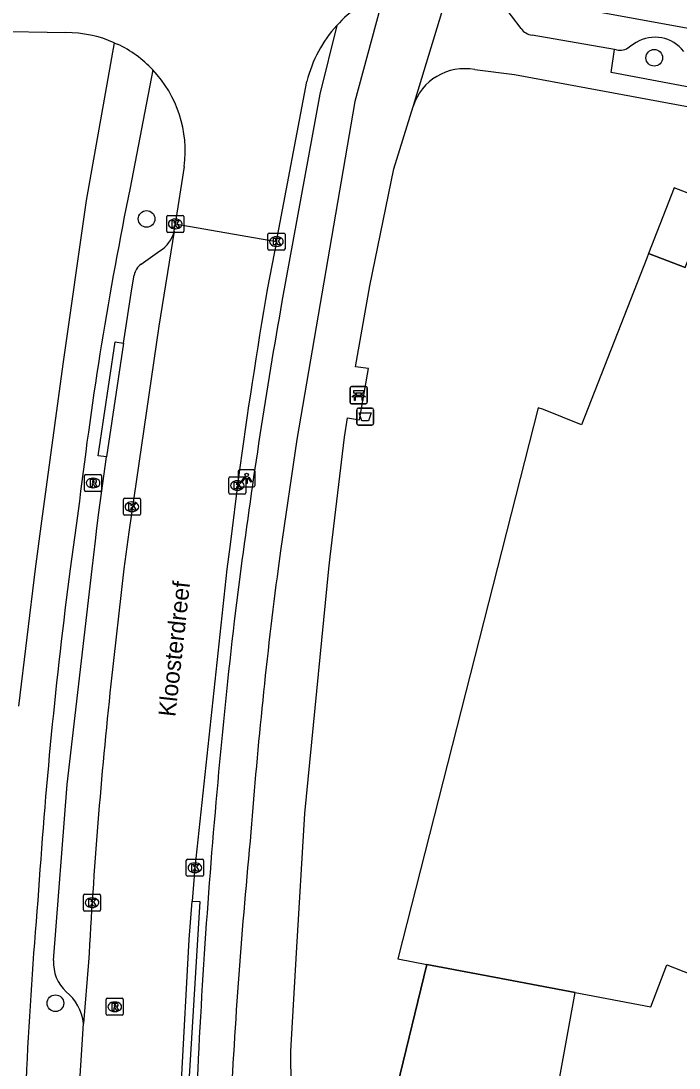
# Model space of a CAD drawing. Extents: x 160026 to 161302, y 384757 to 385701.
# Drawn here: x 160801.3 to 160839.9, y 385080 to 385141.4 of the extents above; entities that cross this region are included whole.
import ezdxf

# ---------------------------------------------------------------- set-up
doc = ezdxf.new("R2010")
doc.units = 0
for name, color, linetype in [('IMGEO_Afvalbak', 7, 'Continuous'), ('IMGEO_Bank', 7, 'Continuous'), ('IMGEO_Boom', 7, 'Continuous'), ('IMGEO_Fietspad_open', 7, 'Continuous'), ('IMGEO_Kolk', 7, 'Continuous'), ('IMGEO_Lichtpunt', 7, 'Continuous'), ('IMGEO_Openbare_ruimte_label', 7, 'Continuous'), ('IMGEO_Pand', 7, 'Continuous'), ('IMGEO_Pand_overbouw', 7, 'Continuous'), ('IMGEO_Parkeervlak_open', 7, 'Continuous'), ('IMGEO_Rijbaan_lokaal_gesloten', 7, 'Continuous'), ('IMGEO_Rijbaan_lokaal_open', 7, 'Continuous'), ('IMGEO_Rioolput', 7, 'Continuous'), ('IMGEO_Voetpad_open', 7, 'Continuous')]:
    doc.layers.add(name, color=color, linetype=linetype)

msp = doc.modelspace()

# ---------------------------------------------------------------- linework, layer by layer
at = {"layer": 'IMGEO_Afvalbak'}
for p, q in [((160821.015, 385117.773), (160821.015, 385118.573)), ((160821.015, 385118.573), (160821.015, 385117.773)), ((160821.115, 385118.673), (160821.905, 385118.673)), ((160821.905, 385118.673), (160821.115, 385118.673)), ((160822.005, 385118.573), (160822.005, 385117.773)), ((160822.005, 385117.773), (160822.005, 385118.573)), ((160821.905, 385117.673), (160821.115, 385117.673)), ((160821.115, 385117.673), (160821.905, 385117.673))]:
    msp.add_line(p, q, dxfattribs=at)
msp.add_lwpolyline([(160821.158, 385118.387), (160821.862, 385118.387), (160821.713, 385117.917), (160821.307, 385117.917), (160821.158, 385118.387)], dxfattribs=at)
for centre, start, end in [((160821.115, 385118.573), 90, 180), ((160821.115, 385118.573), 90, 180), ((160821.905, 385118.573), 0, 90), ((160821.905, 385118.573), 360, 90), ((160821.115, 385117.773), 180, 270), ((160821.115, 385117.773), 180, 270), ((160821.905, 385117.773), 270, 0), ((160821.905, 385117.773), 270, 0)]:
    msp.add_arc(centre, 0.1, start, end, dxfattribs=at)
at = {"layer": 'IMGEO_Bank'}
for p, q in [((160820.706, 385119.929), (160821.547, 385119.929)), ((160821.547, 385119.929), (160820.706, 385119.929)), ((160820.631, 385119.004), (160820.631, 385119.845)), ((160820.631, 385119.845), (160820.631, 385119.004)), ((160821.328, 385119.327), (160820.935, 385119.327)), ((160820.94, 385119.435), (160820.94, 385119.541)), ((160820.984, 385119.541), (160820.984, 385119.435)), ((160821.272, 385119.547), (160820.99, 385119.547)), ((160820.99, 385119.429), (160821.272, 385119.429)), ((160821.278, 385119.435), (160821.278, 385119.541)), ((160821.322, 385119.541), (160821.322, 385119.435)), ((160821.631, 385119.854), (160821.631, 385119.013)), ((160821.631, 385119.013), (160821.631, 385119.854)), ((160821.556, 385118.929), (160820.715, 385118.929)), ((160820.715, 385118.929), (160821.556, 385118.929))]:
    msp.add_line(p, q, dxfattribs=at)
for points in [[(160820.878, 385119.327), (160820.736, 385119.327), (160820.848, 385119.429), (160820.934, 385119.429)], [(160820.934, 385119.547), (160820.848, 385119.547), (160820.848, 385119.708), (160821.411, 385119.708), (160821.411, 385119.547), (160821.328, 385119.547)], [(160820.928, 385119.32), (160820.928, 385119.113), (160820.885, 385119.113), (160820.885, 385119.32)], [(160821.328, 385119.429), (160821.411, 385119.429), (160821.523, 385119.327), (160821.384, 385119.327)], [(160821.378, 385119.32), (160821.378, 385119.113), (160821.334, 385119.113), (160821.334, 385119.32)]]:
    msp.add_lwpolyline(points, dxfattribs=at)
for centre, radius, start, end in [((160820.709, 385119.851), 0.0779, 92.4484, 184.28452), ((160820.709, 385119.851), 0.0779, 92.4484, 184.28452), ((160821.553, 385119.851), 0.0779, 2.4484, 94.28452), ((160821.553, 385119.851), 0.0779, 2.4484, 94.28452), ((160820.878, 385119.32), 0.00671, 2.89567, 87.10433), ((160820.935, 385119.32), 0.00671, 92.89567, 177.10433), ((160820.933, 385119.54), 0.00671, 2.89567, 87.10433), ((160820.933, 385119.436), 0.00671, 272.89567, 357.10433), ((160820.99, 385119.54), 0.00671, 92.89567, 177.10433), ((160820.99, 385119.436), 0.00671, 182.89567, 267.10433), ((160821.272, 385119.54), 0.00671, 2.89567, 87.10433), ((160821.272, 385119.436), 0.00671, 272.89567, 357.10433), ((160821.329, 385119.54), 0.00671, 92.89567, 177.10433), ((160821.329, 385119.436), 0.00671, 182.89567, 267.10433), ((160821.327, 385119.32), 0.00671, 2.89567, 87.10433), ((160821.384, 385119.32), 0.00671, 92.89567, 177.10433), ((160820.709, 385119.007), 0.0779, 182.4484, 274.28452), ((160820.709, 385119.007), 0.0779, 182.4484, 274.28452), ((160821.553, 385119.007), 0.0779, 272.4484, 4.28452), ((160821.553, 385119.007), 0.0779, 272.4484, 4.28452)]:
    msp.add_arc(centre, radius, start, end, dxfattribs=at)
at = {"layer": 'IMGEO_Boom'}
for centre in [(160838.448, 385139.205), (160808.705, 385129.757), (160803.359, 385083.787)]:
    msp.add_circle(centre, 0.489, dxfattribs=at)
at = {"layer": 'IMGEO_Fietspad_open'}
for points in [[(160822.632, 385143.017), (160820.912, 385136.652), (160817.498, 385116.828), (160816.558, 385110.31), (160816.408, 385109.267)], [(160819.854, 385141.106), (160818.845, 385137.07), (160816.633, 385124.911)], [(160806.812, 385140.089), (160805.158, 385130.84), (160803.792, 385121.253), (160802.547, 385112.037), (160802.171, 385109.249), (160801.198, 385101.19)], [(160809.07, 385138.494), (160807.74, 385131.588)], [(160804.771, 385113.217), (160804.575, 385111.787), (160804.227, 385109.257)], [(160814.228, 385109.249), (160813.839, 385106.188)]]:
    msp.add_lwpolyline(points, dxfattribs=at)
for centre, radius, start, end in [((161027.665, 385086.62), 224.476, 168.44398, 173.19524), ((161166.075, 385063.236), 354.843, 169.99067, 172.54944), ((161099.837, 385070.616), 298.125, 172.55272, 176.31071), ((161094.777, 385072.862), 280.74, 172.54923, 175.72144), ((161213.426, 385060.359), 402.207, 173.45727, 176.16098), ((161151.617, 385060.703), 338.42, 174.38632, 177.21734), ((161060.115, 385067.634), 258.736, 175.08564, 179.46807), ((161188.606, 385061.926), 377.337, 176.14606, 179.13203)]:
    msp.add_arc(centre, radius, start, end, dxfattribs=at)
at = {"layer": 'IMGEO_Kolk'}
for p, q in [((160809.881, 385129.04), (160809.881, 385129.892)), ((160809.956, 385129.966), (160810.808, 385129.966)), ((160810.369, 385129.746), (160810.394, 385129.746)), ((160810.882, 385129.892), (160810.882, 385129.04)), ((160810.392, 385129.186), (160810.367, 385129.186)), ((160810.808, 385128.966), (160809.956, 385128.966)), ((160815.812, 385128.005), (160815.812, 385128.857)), ((160815.887, 385128.931), (160816.739, 385128.931)), ((160816.3, 385128.711), (160816.325, 385128.711)), ((160816.813, 385128.857), (160816.813, 385128.005)), ((160816.739, 385127.931), (160815.887, 385127.931)), ((160816.323, 385128.151), (160816.298, 385128.151)), ((160813.519, 385113.706), (160813.519, 385114.558)), ((160813.594, 385114.632), (160814.446, 385114.632)), ((160814.007, 385114.412), (160814.032, 385114.412)), ((160814.52, 385114.558), (160814.52, 385113.706)), ((160814.03, 385113.852), (160814.005, 385113.852)), ((160807.343, 385112.461), (160807.343, 385113.313)), ((160807.418, 385113.387), (160808.27, 385113.387)), ((160807.831, 385113.167), (160807.856, 385113.167)), ((160808.344, 385113.313), (160808.344, 385112.461)), ((160814.446, 385113.632), (160813.594, 385113.632)), ((160807.854, 385112.607), (160807.829, 385112.607)), ((160808.27, 385112.387), (160807.418, 385112.387)), ((160811.029, 385091.298), (160811.029, 385092.15)), ((160811.104, 385092.224), (160811.956, 385092.224)), ((160811.517, 385092.004), (160811.542, 385092.004)), ((160812.03, 385092.15), (160812.03, 385091.298)), ((160811.956, 385091.224), (160811.104, 385091.224)), ((160811.54, 385091.444), (160811.515, 385091.444)), ((160805.006, 385089.249), (160805.006, 385090.101)), ((160805.081, 385090.175), (160805.933, 385090.175)), ((160805.494, 385089.955), (160805.519, 385089.955)), ((160806.007, 385090.101), (160806.007, 385089.249)), ((160805.517, 385089.395), (160805.492, 385089.395)), ((160805.933, 385089.175), (160805.081, 385089.175))]:
    msp.add_line(p, q, dxfattribs=at)
for points in [[(160809.881, 385129.04), (160809.881, 385129.892)], [(160809.956, 385129.966), (160810.808, 385129.966)], [(160810.882, 385129.892), (160810.882, 385129.04)], [(160810.202, 385129.666), (160810.325, 385129.666), (160810.325, 385129.515), (160810.455, 385129.666), (160810.619, 385129.666), (160810.473, 385129.515), (160810.626, 385129.266), (160810.474, 385129.266), (160810.389, 385129.43), (160810.325, 385129.363), (160810.325, 385129.266), (160810.202, 385129.266), (160810.202, 385129.666)], [(160810.808, 385128.966), (160809.956, 385128.966)], [(160815.812, 385128.005), (160815.812, 385128.857)], [(160815.887, 385128.931), (160816.739, 385128.931)], [(160816.133, 385128.631), (160816.256, 385128.631), (160816.256, 385128.48), (160816.386, 385128.631), (160816.55, 385128.631), (160816.404, 385128.48), (160816.557, 385128.231), (160816.405, 385128.231), (160816.32, 385128.395), (160816.256, 385128.328), (160816.256, 385128.231), (160816.133, 385128.231), (160816.133, 385128.631)], [(160816.813, 385128.857), (160816.813, 385128.005)], [(160816.739, 385127.931), (160815.887, 385127.931)], [(160813.519, 385113.706), (160813.519, 385114.558)], [(160813.594, 385114.632), (160814.446, 385114.632)], [(160814.52, 385114.558), (160814.52, 385113.706)], [(160813.84, 385114.332), (160813.963, 385114.332), (160813.963, 385114.181), (160814.093, 385114.332), (160814.257, 385114.332), (160814.111, 385114.181), (160814.264, 385113.932), (160814.112, 385113.932), (160814.027, 385114.096), (160813.963, 385114.029), (160813.963, 385113.932), (160813.84, 385113.932), (160813.84, 385114.332)], [(160807.343, 385112.461), (160807.343, 385113.313)], [(160807.418, 385113.387), (160808.27, 385113.387)], [(160808.344, 385113.313), (160808.344, 385112.461)], [(160814.446, 385113.632), (160813.594, 385113.632)], [(160807.664, 385113.087), (160807.787, 385113.087), (160807.787, 385112.936), (160807.917, 385113.087), (160808.081, 385113.087), (160807.935, 385112.936), (160808.088, 385112.687), (160807.936, 385112.687), (160807.851, 385112.851), (160807.787, 385112.784), (160807.787, 385112.687), (160807.664, 385112.687), (160807.664, 385113.087)], [(160808.27, 385112.387), (160807.418, 385112.387)], [(160811.029, 385091.298), (160811.029, 385092.15)], [(160811.104, 385092.224), (160811.956, 385092.224)], [(160811.35, 385091.924), (160811.473, 385091.924), (160811.473, 385091.773), (160811.603, 385091.924), (160811.767, 385091.924), (160811.621, 385091.773), (160811.774, 385091.524), (160811.622, 385091.524), (160811.537, 385091.688), (160811.473, 385091.621), (160811.473, 385091.524), (160811.35, 385091.524), (160811.35, 385091.924)], [(160812.03, 385092.15), (160812.03, 385091.298)], [(160811.956, 385091.224), (160811.104, 385091.224)], [(160805.006, 385089.249), (160805.006, 385090.101)], [(160805.081, 385090.175), (160805.933, 385090.175)], [(160805.327, 385089.875), (160805.45, 385089.875), (160805.45, 385089.724), (160805.58, 385089.875), (160805.744, 385089.875), (160805.598, 385089.724), (160805.751, 385089.475), (160805.599, 385089.475), (160805.514, 385089.639), (160805.45, 385089.572), (160805.45, 385089.475), (160805.327, 385089.475), (160805.327, 385089.875)], [(160806.007, 385090.101), (160806.007, 385089.249)], [(160805.933, 385089.175), (160805.081, 385089.175)]]:
    msp.add_lwpolyline(points, dxfattribs=at)
for centre, start, end in [((160809.958, 385129.89), 91.55205, 178.44795), ((160809.958, 385129.89), 91.55205, 178.44795), ((160810.806, 385129.89), 1.55205, 88.44795), ((160810.806, 385129.89), 1.55205, 88.44795), ((160809.958, 385129.042), 181.55205, 268.44795), ((160809.958, 385129.042), 181.55205, 268.44795), ((160810.806, 385129.042), 271.55205, 358.44795), ((160810.806, 385129.042), 271.55205, 358.44795), ((160815.889, 385128.855), 91.55205, 178.44795), ((160815.889, 385128.855), 91.55205, 178.44795), ((160816.737, 385128.855), 1.55205, 88.44795), ((160816.737, 385128.855), 1.55205, 88.44795), ((160815.889, 385128.007), 181.55205, 268.44795), ((160815.889, 385128.007), 181.55205, 268.44795), ((160816.737, 385128.007), 271.55205, 358.44795), ((160816.737, 385128.007), 271.55205, 358.44795), ((160813.596, 385114.556), 91.55205, 178.44795), ((160813.596, 385114.556), 91.55205, 178.44795), ((160814.444, 385114.556), 1.55205, 88.44795), ((160814.444, 385114.556), 1.55205, 88.44795), ((160807.42, 385113.311), 91.55205, 178.44795), ((160807.42, 385113.311), 91.55205, 178.44795), ((160808.268, 385113.311), 1.55205, 88.44795), ((160808.268, 385113.311), 1.55205, 88.44795), ((160813.596, 385113.708), 181.55205, 268.44795), ((160813.596, 385113.708), 181.55205, 268.44795), ((160814.444, 385113.708), 271.55205, 358.44795), ((160814.444, 385113.708), 271.55205, 358.44795), ((160807.42, 385112.463), 181.55205, 268.44795), ((160807.42, 385112.463), 181.55205, 268.44795), ((160808.268, 385112.463), 271.55205, 358.44795), ((160808.268, 385112.463), 271.55205, 358.44795), ((160811.106, 385092.148), 91.55205, 178.44795), ((160811.106, 385092.148), 91.55205, 178.44795), ((160811.954, 385092.148), 1.55205, 88.44795), ((160811.954, 385092.148), 1.55205, 88.44795), ((160811.106, 385091.3), 181.55205, 268.44795), ((160811.106, 385091.3), 181.55205, 268.44795), ((160811.954, 385091.3), 271.55205, 358.44795), ((160811.954, 385091.3), 271.55205, 358.44795), ((160805.083, 385090.099), 91.55205, 178.44795), ((160805.083, 385090.099), 91.55205, 178.44795), ((160805.931, 385090.099), 1.55205, 88.44795), ((160805.931, 385090.099), 1.55205, 88.44795), ((160805.083, 385089.251), 181.55205, 268.44795), ((160805.083, 385089.251), 181.55205, 268.44795), ((160805.931, 385089.251), 271.55205, 358.44795), ((160805.931, 385089.251), 271.55205, 358.44795)]:
    msp.add_arc(centre, 0.0765, start, end, dxfattribs=at)
for centre, major_axis, ratio, start_param, end_param in [((160810.368, 385129.466), (-0.387, 0.002), 0.722429, 4.712389, 7.853982), ((160810.393, 385129.466), (-0.39, 0.002), 0.717154, 1.570796, 4.712389), ((160816.299, 385128.431), (-0.387, 0.002), 0.722429, 4.712389, 7.853982), ((160816.324, 385128.431), (-0.39, 0.002), 0.717154, 1.570796, 4.712389), ((160814.006, 385114.132), (-0.387, 0.002), 0.722429, 4.712389, 7.853982), ((160814.031, 385114.132), (-0.39, 0.002), 0.717154, 1.570796, 4.712389), ((160807.83, 385112.887), (-0.387, 0.002), 0.722429, 4.712389, 7.853982), ((160807.855, 385112.887), (-0.39, 0.002), 0.717154, 1.570796, 4.712389), ((160811.516, 385091.724), (-0.387, 0.002), 0.722429, 4.712389, 7.853982), ((160811.541, 385091.724), (-0.39, 0.002), 0.717154, 1.570796, 4.712389), ((160805.493, 385089.675), (-0.387, 0.002), 0.722429, 4.712389, 7.853982), ((160805.518, 385089.675), (-0.39, 0.002), 0.717154, 1.570796, 4.712389)]:
    msp.add_ellipse(centre, major_axis=major_axis, ratio=ratio, start_param=start_param, end_param=end_param, dxfattribs=at)
at = {"layer": 'IMGEO_Lichtpunt'}
for p, q in [((160814.968, 385115.046), (160814.16, 385115.046)), ((160814.968, 385115.046), (160814.16, 385115.046)), ((160814.066, 385114.951), (160814.066, 385114.144)), ((160814.066, 385114.951), (160814.066, 385114.144)), ((160815.062, 385114.144), (160815.062, 385114.951)), ((160815.062, 385114.144), (160815.062, 385114.951)), ((160814.16, 385114.05), (160814.968, 385114.05)), ((160814.16, 385114.05), (160814.968, 385114.05))]:
    msp.add_line(p, q, dxfattribs=at)
for points in [[(160814.44, 385114.615), (160814.479, 385114.587), (160814.291, 385114.325), (160814.253, 385114.352), (160814.44, 385114.615)], [(160814.542, 385114.567), (160814.589, 385114.567), (160814.589, 385114.245), (160814.542, 385114.245), (160814.542, 385114.567)], [(160814.652, 385114.587), (160814.69, 385114.614), (160814.877, 385114.352), (160814.838, 385114.324), (160814.652, 385114.587)]]:
    msp.add_lwpolyline(points, dxfattribs=at)
msp.add_circle((160814.565, 385114.749), 0.0994, dxfattribs=at)
for centre, start, end in [((160814.16, 385114.951), 90, 180), ((160814.16, 385114.951), 90, 180), ((160814.968, 385114.951), 0, 90), ((160814.968, 385114.951), 0, 90), ((160814.16, 385114.144), 180, 270), ((160814.16, 385114.144), 180, 270), ((160814.968, 385114.144), 270, 0), ((160814.968, 385114.144), 270, 360)]:
    msp.add_arc(centre, 0.0946, start, end, dxfattribs=at)
at = {"layer": 'IMGEO_Pand'}
for points in [[(160840.266, 385126.91), (160838.119, 385127.737), (160838.006, 385127.449), (160834.191, 385117.684), (160831.957, 385118.596), (160831.653, 385118.678), (160823.429, 385086.384), (160825.129, 385086.062)], [(160825.129, 385086.062), (160828.342, 385085.452), (160833.816, 385084.412)], [(160833.816, 385084.412), (160838.252, 385083.57), (160839.18, 385086.042), (160843.624, 385084.303)]]:
    msp.add_lwpolyline(points, dxfattribs=at)
at = {"layer": 'IMGEO_Pand_overbouw'}
for points in [[(160838.119, 385127.737), (160840.266, 385126.91), (160841.808, 385130.734), (160839.623, 385131.586)], [(160832.484, 385077.106), (160833.816, 385084.412), (160828.342, 385085.452), (160825.129, 385086.062), (160823.383, 385078.895), (160823.242, 385078.665), (160823.403, 385078.619), (160823.422, 385078.353), (160824.746, 385078.439), (160824.699, 385078.807), (160825.927, 385078.844), (160825.913, 385079.057), (160830.902, 385079.392), (160831.36, 385079.423), (160831.376, 385079.165), (160830.309, 385079.092), (160830.452, 385076.97)]]:
    msp.add_lwpolyline(points, close=True, dxfattribs=at)
at = {"layer": 'IMGEO_Parkeervlak_open'}
for points in [[(160836.229, 385139.67), (160836.116, 385139.689)], [(160837.381, 385140.098), (160836.988, 385139.85)], [(160808.385, 385127.1), (160809.472, 385127.89)], [(160807.356, 385122.484), (160807.837, 385125.663), (160807.974, 385126.459)], [(160803.257, 385086.284), (160804.043, 385096.613), (160805.51, 385109.241), (160805.707, 385110.893), (160805.797, 385111.636), (160805.907, 385112.544), (160806.362, 385115.806)]]:
    msp.add_lwpolyline(points, dxfattribs=at)
for centre, radius, start, end in [((160838.489, 385138.286), 2.124, 37.20297, 121.43914), ((160836.442, 385140.463), 0.821, 254.96647, 311.71645), ((160808.52, 385129.479), 1.853, 300.93362, 346.60155), ((160808.905, 385126.314), 0.943, 123.51204, 171.15314), ((160805.501, 385086.124), 2.249, 175.91918, 227.6728), ((160802.211, 385082.277), 2.815, 6.69214, 50.89152)]:
    msp.add_arc(centre, radius, start, end, dxfattribs=at)
at = {"layer": 'IMGEO_Rijbaan_lokaal_gesloten'}
for points in [[(160799.425, 385140.811), (160799.602, 385140.764), (160803.977, 385140.68)], [(160806.812, 385140.089), (160806.987, 385140.009)], [(160816.313, 385128.431), (160818.099, 385137.822)], [(160810.912, 385132.831), (160810.382, 385129.466)], [(160810.322, 385129.05), (160810.382, 385129.466)], [(160810.382, 385129.466), (160816.313, 385128.431)], [(160810.322, 385129.05), (160809.428, 385123.468), (160807.671, 385111.405), (160807.364, 385109.255), (160806.609, 385102.491)], [(160816.313, 385128.431), (160815.783, 385125.717)], [(160814.083, 385114.629), (160813.592, 385110.675), (160813.411, 385109.224), (160811.529, 385091.725), (160811.372, 385089.77)], [(160810.741, 385079.241), (160811.204, 385087.519), (160811.372, 385089.77)], [(160805.301, 385086.199), (160805.006, 385082.605)], [(160804.774, 385078.902), (160805.006, 385082.605)]]:
    msp.add_lwpolyline(points, dxfattribs=at)
for centre, radius, start, end in [((160825.376, 385136.054), 7.484, 111.5057, 137.54285), ((160825.368, 385136.048), 7.482, 137.47178, 166.2873), ((160804.001, 385133.698), 6.982, 66.25529, 90.19361), ((160803.996, 385133.707), 6.976, 43.33187, 64.61011), ((160804.005, 385133.715), 6.964, 352.70345, 43.33278), ((161171.8, 385065.459), 361.08, 170.39332, 172.17338), ((161115.888, 385069.462), 311.037, 173.9043, 176.91543)]:
    msp.add_arc(centre, radius, start, end, dxfattribs=at)
at = {"layer": 'IMGEO_Rijbaan_lokaal_open'}
for points in [[(160841.518, 385140.719), (160828.942, 385143.034)], [(160825.927, 385078.844), (160824.699, 385078.807), (160824.677, 385078.979), (160823.383, 385078.895), (160825.129, 385086.062)], [(160832.484, 385077.106), (160833.816, 385084.412)]]:
    msp.add_lwpolyline(points, dxfattribs=at)
at = {"layer": 'IMGEO_Rioolput'}
for p, q in [((160805.067, 385113.854), (160805.067, 385114.706)), ((160805.142, 385114.78), (160805.994, 385114.78)), ((160805.555, 385114.56), (160805.58, 385114.56)), ((160806.068, 385114.706), (160806.068, 385113.854)), ((160805.994, 385113.78), (160805.142, 385113.78)), ((160805.578, 385114), (160805.553, 385114)), ((160806.338, 385083.15), (160806.338, 385084.002)), ((160806.413, 385084.076), (160807.265, 385084.076)), ((160806.826, 385083.856), (160806.851, 385083.856)), ((160807.339, 385084.002), (160807.339, 385083.15)), ((160807.265, 385083.076), (160806.413, 385083.076)), ((160806.849, 385083.296), (160806.824, 385083.296))]:
    msp.add_line(p, q, dxfattribs=at)
for points in [[(160805.067, 385113.854), (160805.067, 385114.706)], [(160805.142, 385114.78), (160805.994, 385114.78)], [(160805.656, 385114.478), (160805.404, 385114.48), (160805.404, 385114.08)], [(160805.582, 385114.399), (160805.528, 385114.399), (160805.528, 385114.318)], [(160806.068, 385114.706), (160806.068, 385113.854)], [(160805.994, 385113.78), (160805.142, 385113.78)], [(160805.404, 385114.08), (160805.528, 385114.08), (160805.528, 385114.242), (160805.539, 385114.242)], [(160805.528, 385114.318), (160805.58, 385114.318)], [(160805.586, 385114.213), (160805.657, 385114.08), (160805.797, 385114.08), (160805.732, 385114.206)], [(160806.338, 385083.15), (160806.338, 385084.002)], [(160806.413, 385084.076), (160807.265, 385084.076)], [(160806.927, 385083.774), (160806.675, 385083.776), (160806.675, 385083.376)], [(160806.853, 385083.695), (160806.799, 385083.695), (160806.799, 385083.614)], [(160807.339, 385084.002), (160807.339, 385083.15)], [(160807.265, 385083.076), (160806.413, 385083.076)], [(160806.675, 385083.376), (160806.799, 385083.376), (160806.799, 385083.538), (160806.81, 385083.538)], [(160806.799, 385083.614), (160806.851, 385083.614)], [(160806.857, 385083.509), (160806.928, 385083.376), (160807.068, 385083.376), (160807.003, 385083.502)]]:
    msp.add_lwpolyline(points, dxfattribs=at)
for centre, radius, start, end in [((160805.144, 385114.704), 0.0765, 91.55205, 178.44795), ((160805.144, 385114.704), 0.0765, 91.55205, 178.44795), ((160805.588, 385114.303), 0.0964, 77.00612, 93.18647), ((160805.602, 385114.36), 0.0378, 276.66336, 79.67722), ((160805.655, 385114.368), 0.109, 350.36119, 89.41601), ((160805.992, 385114.704), 0.0765, 1.55205, 88.44795), ((160805.992, 385114.704), 0.0765, 1.55205, 88.44795), ((160805.144, 385113.856), 0.0765, 181.55205, 268.44795), ((160805.144, 385113.856), 0.0765, 181.55205, 268.44795), ((160805.538, 385114.189), 0.0533, 26.02933, 88.69889), ((160805.564, 385114.507), 0.19, 274.7715, 282.96867), ((160805.653, 385114.368), 0.112, 277.58423, 350.98172), ((160805.637, 385114.153), 0.108, 29.51342, 73.79051), ((160805.992, 385113.856), 0.0765, 271.55205, 358.44795), ((160805.992, 385113.856), 0.0765, 271.55205, 358.44795), ((160806.415, 385084), 0.0765, 91.55205, 178.44795), ((160806.415, 385084), 0.0765, 91.55205, 178.44795), ((160806.859, 385083.599), 0.0964, 77.00612, 93.18647), ((160806.873, 385083.656), 0.0378, 276.66336, 79.67722), ((160806.926, 385083.664), 0.109, 350.36119, 89.41601), ((160807.263, 385084), 0.0765, 1.55205, 88.44795), ((160807.263, 385084), 0.0765, 1.55205, 88.44795), ((160806.415, 385083.152), 0.0765, 181.55205, 268.44795), ((160806.415, 385083.152), 0.0765, 181.55205, 268.44795), ((160806.809, 385083.485), 0.0533, 26.02933, 88.69889), ((160806.835, 385083.803), 0.19, 274.7715, 282.96867), ((160806.924, 385083.664), 0.112, 277.58423, 350.98172), ((160806.908, 385083.449), 0.108, 29.51342, 73.79051), ((160807.263, 385083.152), 0.0765, 271.55205, 358.44795), ((160807.263, 385083.152), 0.0765, 271.55205, 358.44795)]:
    msp.add_arc(centre, radius, start, end, dxfattribs=at)
for centre, major_axis, ratio, start_param, end_param in [((160805.554, 385114.28), (-0.387, 0.002), 0.722429, 4.712389, 7.853982), ((160805.579, 385114.28), (-0.39, 0.002), 0.717154, 1.570796, 4.712389), ((160806.825, 385083.576), (-0.387, 0.002), 0.722429, 4.712389, 7.853982), ((160806.85, 385083.576), (-0.39, 0.002), 0.717154, 1.570796, 4.712389)]:
    msp.add_ellipse(centre, major_axis=major_axis, ratio=ratio, start_param=start_param, end_param=end_param, dxfattribs=at)
at = {"layer": 'IMGEO_Voetpad_open'}
for points in [[(160826.463, 385143.461), (160824.327, 385136.388), (160824.319, 385136.352)], [(160830.642, 385140.922), (160829.52, 385142.414)], [(160836.116, 385139.689), (160831.3, 385140.536)], [(160841.225, 385138.672), (160841.002, 385137.39), (160835.922, 385138.351), (160836.116, 385139.689)], [(160827.927, 385138.511), (160830.258, 385138.219), (160849.979, 385134.578)], [(160817.208, 385064.878), (160817.165, 385078.876), (160817.158, 385080.978), (160817.493, 385086.73), (160817.97, 385094.915), (160819.377, 385109.239), (160819.462, 385109.952), (160820.3, 385116.961), (160820.479, 385118.092), (160821.183, 385117.99), (160821.701, 385120.986), (160820.943, 385121.086), (160821.777, 385125.837), (160823.19, 385132.691), (160824.319, 385136.352)], [(160806.362, 385115.806), (160805.868, 385115.879), (160806.862, 385122.557), (160807.356, 385122.484)], [(160807.356, 385122.484), (160806.362, 385115.806)], [(160811.372, 385089.77), (160811.821, 385089.747), (160811.177, 385079.185), (160810.741, 385079.241)]]:
    msp.add_lwpolyline(points, dxfattribs=at)
for centre, radius, start, end in [((160831.396, 385141.454), 0.923, 215.19625, 264.00975), ((160827.339, 385135.4), 3.166, 79.28836, 162.50361)]:
    msp.add_arc(centre, radius, start, end, dxfattribs=at)

# ---------------------------------------------------------------- texts
at = {"layer": 'IMGEO_Openbare_ruimte_label'}
msp.add_text('Kloosterdreef', height=1, rotation=83.68512, dxfattribs=at).set_placement((160810.382, 385100.544))

doc.saveas('drawing.dxf')
